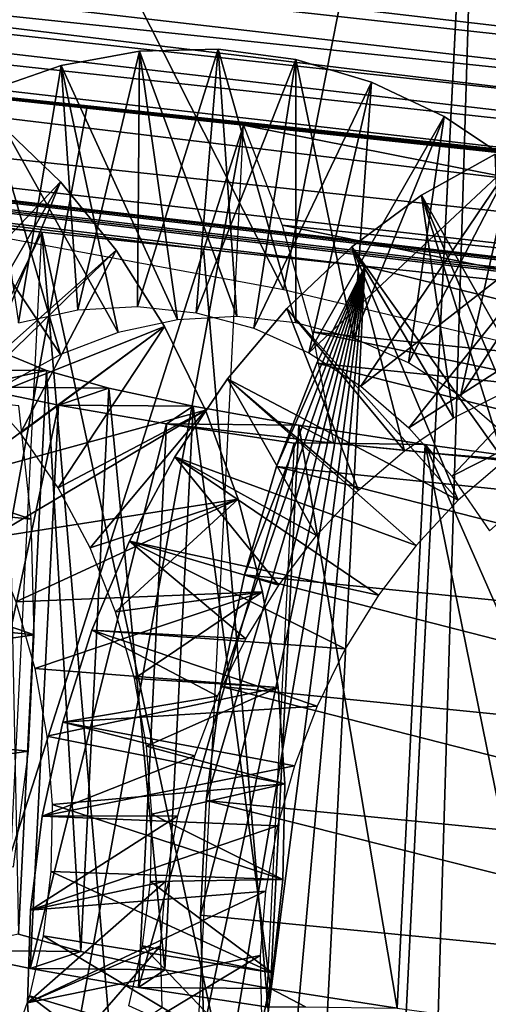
# Model space of a CAD drawing. Header units: millimetres. Extents: x -99 to 221, y -61 to 39.
# Tile 639 of 656: x 200.17 to 201.42, y 26.78 to 29.4. Entities that reach past the tile are written whole.
import ezdxf

# ---------------------------------------------------------------- set-up
doc = ezdxf.new("R2010")
doc.units = ezdxf.units.MM
doc.header["$LTSCALE"] = 33.374815
for name, color, linetype in [('100', 7, 'CONTINUOUS'), ('101', 7, 'CONTINUOUS'), ('102', 7, 'CONTINUOUS'), ('104', 7, 'CONTINUOUS'), ('112', 7, 'CONTINUOUS'), ('114', 7, 'CONTINUOUS'), ('115', 7, 'CONTINUOUS'), ('33', 7, 'CONTINUOUS'), ('34', 7, 'CONTINUOUS'), ('72', 7, 'CONTINUOUS'), ('73', 7, 'CONTINUOUS'), ('93', 7, 'CONTINUOUS'), ('94', 7, 'CONTINUOUS'), ('98', 7, 'CONTINUOUS')]:
    doc.layers.add(name, color=color, linetype=linetype)

msp = doc.modelspace()

# ---------------------------------------------------------------- linework, layer by layer
at = {"layer": '100', "color": 7, "linetype": 'CONTINUOUS'}
for points in [[(200.1699, 26.9684, -227.6081), (199.9671, 26.9254, -228.672), (200.3353, 26.9222, -228.3675), (200.1699, 26.9684, -227.6081)], [(199.9671, 26.9254, -228.672), (200.2013, 26.877, -229.4047), (200.3353, 26.9222, -228.3675), (199.9671, 26.9254, -228.672)], [(200.3353, 26.9222, -228.3675), (200.2013, 26.877, -229.4047), (200.559, 26.8738, -229.1116), (200.3353, 26.9222, -228.3675)], [(200.2013, 26.877, -229.4047), (200.4888, 26.827, -230.1181), (200.559, 26.8738, -229.1116), (200.2013, 26.877, -229.4047)], [(200.559, 26.8738, -229.1116), (200.4888, 26.827, -230.1181), (200.8398, 26.8236, -229.836), (200.559, 26.8738, -229.1116)], [(200.4888, 26.827, -230.1181), (200.8279, 26.7756, -230.8082), (200.8398, 26.8236, -229.836), (200.4888, 26.827, -230.1181)], [(200.8279, 26.7756, -230.8082), (200.932, 26.7756, -230.704), (200.8398, 26.8236, -229.836), (200.8279, 26.7756, -230.8082)], [(200.8398, 26.8236, -229.836), (200.932, 26.7756, -230.704), (201.1758, 26.7718, -230.5364), (200.8398, 26.8236, -229.836)]]:
    msp.add_3dface(points, dxfattribs=at)
at = {"layer": '101', "color": 7, "linetype": 'CONTINUOUS'}
for points in [[(200.1387, 28.5084, -226.9129), (200.2447, 28.4647, -227.6829), (199.8622, 28.468, -227.9987), (200.1387, 28.5084, -226.9129)], [(199.8622, 28.468, -227.9987), (200.2447, 28.4647, -227.6829), (200.0418, 28.4216, -228.7468), (199.8622, 28.468, -227.9987)], [(200.2447, 28.4647, -227.6829), (200.4101, 28.4184, -228.4423), (200.0418, 28.4216, -228.7468), (200.2447, 28.4647, -227.6829)], [(200.0418, 28.4216, -228.7468), (200.4101, 28.4184, -228.4423), (200.2761, 28.3733, -229.4795), (200.0418, 28.4216, -228.7468)], [(200.4101, 28.4184, -228.4423), (200.6338, 28.3701, -229.1864), (200.2761, 28.3733, -229.4795), (200.4101, 28.4184, -228.4423)], [(200.2761, 28.3733, -229.4795), (200.6338, 28.3701, -229.1864), (200.5635, 28.3233, -230.1929), (200.2761, 28.3733, -229.4795)], [(200.6338, 28.3701, -229.1864), (200.9145, 28.3198, -229.9108), (200.5635, 28.3233, -230.1929), (200.6338, 28.3701, -229.1864)], [(200.9145, 28.3198, -229.9108), (201.0068, 28.2718, -230.7788), (200.5635, 28.3233, -230.1929), (200.9145, 28.3198, -229.9108)], [(200.5635, 28.3233, -230.1929), (201.0068, 28.2718, -230.7788), (200.9027, 28.2718, -230.8829), (200.5635, 28.3233, -230.1929)], [(201.2506, 28.268, -230.6111), (201.0068, 28.2718, -230.7788), (200.9145, 28.3198, -229.9108), (201.2506, 28.268, -230.6111)], [(201.269, 28.2452, -231.0488), (201.0068, 28.2718, -230.7788), (201.2506, 28.268, -230.6111), (201.269, 28.2452, -231.0488)], [(201.64, 28.215, -231.2832), (201.269, 28.2452, -231.0488), (201.2506, 28.268, -230.6111), (201.64, 28.215, -231.2832)], [(201.5309, 28.2187, -231.3184), (201.269, 28.2452, -231.0488), (201.64, 28.215, -231.2832), (201.5309, 28.2187, -231.3184)]]:
    msp.add_3dface(points, dxfattribs=at)
at = {"layer": '102', "color": 7, "linetype": 'CONTINUOUS'}
for points in [[(199.9671, 26.9254, -228.672), (200.0418, 28.4216, -228.7468), (200.2761, 28.3733, -229.4795), (199.9671, 26.9254, -228.672)], [(200.2013, 26.877, -229.4047), (199.9671, 26.9254, -228.672), (200.2761, 28.3733, -229.4795), (200.2013, 26.877, -229.4047)], [(200.2013, 26.877, -229.4047), (200.2761, 28.3733, -229.4795), (200.5635, 28.3233, -230.1929), (200.2013, 26.877, -229.4047)], [(200.4888, 26.827, -230.1181), (200.2013, 26.877, -229.4047), (200.5635, 28.3233, -230.1929), (200.4888, 26.827, -230.1181)], [(200.4888, 26.827, -230.1181), (200.5635, 28.3233, -230.1929), (200.9027, 28.2718, -230.8829), (200.4888, 26.827, -230.1181)], [(200.8279, 26.7756, -230.8082), (200.4888, 26.827, -230.1181), (200.9027, 28.2718, -230.8829), (200.8279, 26.7756, -230.8082)]]:
    msp.add_3dface(points, dxfattribs=at)
at = {"layer": '104', "color": 7, "linetype": 'CONTINUOUS'}
for points in [[(200.1699, 26.9684, -227.6081), (200.2447, 28.4647, -227.6829), (200.1387, 28.5084, -226.9129), (200.1699, 26.9684, -227.6081)], [(200.1699, 26.9684, -227.6081), (200.3353, 26.9222, -228.3675), (200.2447, 28.4647, -227.6829), (200.1699, 26.9684, -227.6081)], [(200.3353, 26.9222, -228.3675), (200.4101, 28.4184, -228.4423), (200.2447, 28.4647, -227.6829), (200.3353, 26.9222, -228.3675)], [(200.3353, 26.9222, -228.3675), (200.559, 26.8738, -229.1116), (200.4101, 28.4184, -228.4423), (200.3353, 26.9222, -228.3675)], [(200.559, 26.8738, -229.1116), (200.6338, 28.3701, -229.1864), (200.4101, 28.4184, -228.4423), (200.559, 26.8738, -229.1116)], [(200.559, 26.8738, -229.1116), (200.8398, 26.8236, -229.836), (200.6338, 28.3701, -229.1864), (200.559, 26.8738, -229.1116)], [(200.8398, 26.8236, -229.836), (200.9145, 28.3198, -229.9108), (200.6338, 28.3701, -229.1864), (200.8398, 26.8236, -229.836)], [(200.8398, 26.8236, -229.836), (201.1758, 26.7718, -230.5364), (200.9145, 28.3198, -229.9108), (200.8398, 26.8236, -229.836)], [(201.1758, 26.7718, -230.5364), (201.2506, 28.268, -230.6111), (200.9145, 28.3198, -229.9108), (201.1758, 26.7718, -230.5364)], [(201.1758, 26.7718, -230.5364), (201.5652, 26.7187, -231.2084), (201.2506, 28.268, -230.6111), (201.1758, 26.7718, -230.5364)], [(201.64, 28.215, -231.2832), (201.2506, 28.268, -230.6111), (201.6026, 27.4669, -231.2458), (201.64, 28.215, -231.2832)], [(201.2506, 28.268, -230.6111), (201.5652, 26.7187, -231.2084), (201.6026, 27.4669, -231.2458), (201.2506, 28.268, -230.6111)]]:
    msp.add_3dface(points, dxfattribs=at)
at = {"layer": '112', "color": 7, "linetype": 'CONTINUOUS'}
for points in [[(200.351, 29.1617, -230.6737), (199.9335, 29.2066, -230.2443), (199.7737, 26.01, -230.0845), (200.351, 29.1617, -230.6737)], [(200.7678, 29.1168, -231.1023), (200.351, 29.1617, -230.6737), (199.7737, 26.01, -230.0845), (200.7678, 29.1168, -231.1023)], [(199.7737, 26.01, -230.0845), (200.1915, 25.9703, -230.5142), (200.7678, 29.1168, -231.1023), (199.7737, 26.01, -230.0845)], [(200.6085, 25.9306, -230.943), (200.7678, 29.1168, -231.1023), (200.1915, 25.9703, -230.5142), (200.6085, 25.9306, -230.943)]]:
    msp.add_3dface(points, dxfattribs=at)
at = {"layer": '114', "color": 7, "linetype": 'CONTINUOUS'}
for points in [[(200.5038, 25.6397, -237.2576), (200.0741, 25.6794, -236.8397), (200.2317, 28.8322, -236.9973), (200.5038, 25.6397, -237.2576)], [(200.9327, 25.6001, -237.6746), (200.5038, 25.6397, -237.2576), (200.2317, 28.8322, -236.9973), (200.9327, 25.6001, -237.6746)], [(200.2317, 28.8322, -236.9973), (200.6611, 28.7872, -237.4149), (200.9327, 25.6001, -237.6746), (200.2317, 28.8322, -236.9973)], [(201.0897, 28.7423, -237.8316), (200.9327, 25.6001, -237.6746), (200.6611, 28.7872, -237.4149), (201.0897, 28.7423, -237.8316)]]:
    msp.add_3dface(points, dxfattribs=at)
at = {"layer": '115', "color": 7, "linetype": 'CONTINUOUS'}
for points in [[(201.0897, 28.7423, -237.8316), (200.653, 27.019, -238.0961), (200.662, 26.7165, -238.0569), (201.0897, 28.7423, -237.8316)], [(201.0897, 28.7423, -237.8316), (200.6682, 27.3234, -238.1113), (200.653, 27.019, -238.0961), (201.0897, 28.7423, -237.8316)], [(201.0897, 28.7423, -237.8316), (200.662, 26.7165, -238.0569), (200.695, 26.4198, -237.9942), (201.0897, 28.7423, -237.8316)], [(201.0897, 28.7423, -237.8316), (200.7074, 27.6258, -238.1023), (200.6682, 27.3234, -238.1113), (201.0897, 28.7423, -237.8316)], [(201.0897, 28.7423, -237.8316), (200.695, 26.4198, -237.9942), (200.7516, 26.1324, -237.9088), (201.0897, 28.7423, -237.8316)], [(201.0897, 28.7423, -237.8316), (200.7701, 27.9226, -238.0693), (200.7074, 27.6258, -238.1023), (201.0897, 28.7423, -237.8316)], [(201.0897, 28.7423, -237.8316), (200.7516, 26.1324, -237.9088), (200.8312, 25.858, -237.8018), (201.0897, 28.7423, -237.8316)], [(201.0897, 28.7423, -237.8316), (200.8555, 28.21, -238.0127), (200.7701, 27.9226, -238.0693), (201.0897, 28.7423, -237.8316)], [(200.9327, 25.6001, -237.6746), (201.0897, 28.7423, -237.8316), (200.8312, 25.858, -237.8018), (200.9327, 25.6001, -237.6746)], [(201.0897, 28.7423, -237.8316), (200.9625, 28.4844, -237.9331), (200.8555, 28.21, -238.0127), (201.0897, 28.7423, -237.8316)]]:
    msp.add_3dface(points, dxfattribs=at)
at = {"layer": '33', "color": 7, "linetype": 'CONTINUOUS'}
for points in [[(200.2358, 35.3009, -210.7027), (193.6646, -58.7521, -207.8727), (198.4073, 36.1419, -212.6153), (200.2358, 35.3009, -210.7027)], [(195.5772, -57.9111, -206.0442), (193.6646, -58.7521, -207.8727), (200.2358, 35.3009, -210.7027), (195.5772, -57.9111, -206.0442)], [(202.0207, 34.3131, -208.819), (195.5772, -57.9111, -206.0442), (200.2358, 35.3009, -210.7027), (202.0207, 34.3131, -208.819)], [(197.4609, -56.9233, -204.2592), (195.5772, -57.9111, -206.0442), (202.0207, 34.3131, -208.819), (197.4609, -56.9233, -204.2592)], [(203.7563, 33.1819, -206.9705), (197.4609, -56.9233, -204.2592), (202.0207, 34.3131, -208.819), (203.7563, 33.1819, -206.9705)], [(199.3095, -55.7921, -202.5237), (197.4609, -56.9233, -204.2592), (203.7563, 33.1819, -206.9705), (199.3095, -55.7921, -202.5237)], [(205.4371, 31.9106, -205.1626), (199.3095, -55.7921, -202.5237), (203.7563, 33.1819, -206.9705), (205.4371, 31.9106, -205.1626)], [(201.1174, -54.5208, -200.8429), (199.3095, -55.7921, -202.5237), (205.4371, 31.9106, -205.1626), (201.1174, -54.5208, -200.8429)], [(207.0578, 30.5035, -203.4012), (201.1174, -54.5208, -200.8429), (205.4371, 31.9106, -205.1626), (207.0578, 30.5035, -203.4012)], [(202.8787, -53.1137, -199.2222), (201.1174, -54.5208, -200.8429), (207.0578, 30.5035, -203.4012), (202.8787, -53.1137, -199.2222)]]:
    msp.add_3dface(points, dxfattribs=at)
at = {"layer": '34', "color": 7, "linetype": 'CONTINUOUS'}
for points in [[(201.415, 31.0675, -197.7584), (199.7943, 32.4747, -199.5198), (197.236, -52.5496, -193.5794), (201.415, 31.0675, -197.7584)], [(198.9454, -51.0108, -192.0238), (201.415, 31.0675, -197.7584), (197.236, -52.5496, -193.5794), (198.9454, -51.0108, -192.0238)], [(202.9706, 29.5287, -196.049), (201.415, 31.0675, -197.7584), (198.9454, -51.0108, -192.0238), (202.9706, 29.5287, -196.049)], [(200.5973, -49.3454, -190.5384), (202.9706, 29.5287, -196.049), (198.9454, -51.0108, -192.0238), (200.5973, -49.3454, -190.5384)], [(204.456, 27.8633, -194.3971), (202.9706, 29.5287, -196.049), (200.5973, -49.3454, -190.5384), (204.456, 27.8633, -194.3971)], [(202.1867, -47.5585, -189.1276), (204.456, 27.8633, -194.3971), (200.5973, -49.3454, -190.5384), (202.1867, -47.5585, -189.1276)]]:
    msp.add_3dface(points, dxfattribs=at)
at = {"layer": '72', "linetype": 'CONTINUOUS'}
for points in [[(200.4912, 29.3128, -234.349), (200.2829, 29.2745, -234.4948), (200.3275, 28.626, -234.1598), (200.4912, 29.3128, -234.349)], [(200.4858, 28.6348, -234.0667), (200.4912, 29.3128, -234.349), (200.3275, 28.626, -234.1598), (200.4858, 28.6348, -234.0667)], [(200.7001, 29.3182, -234.1994), (200.4912, 29.3128, -234.349), (200.4858, 28.6348, -234.0667), (200.7001, 29.3182, -234.1994)], [(200.6423, 28.6184, -233.9728), (200.7001, 29.3182, -234.1994), (200.4858, 28.6348, -234.0667), (200.6423, 28.6184, -233.9728)], [(200.9066, 29.2907, -234.0489), (200.7001, 29.3182, -234.1994), (200.6423, 28.6184, -233.9728), (200.9066, 29.2907, -234.0489)], [(200.7949, 28.577, -233.8802), (200.9066, 29.2907, -234.0489), (200.6423, 28.6184, -233.9728), (200.7949, 28.577, -233.8802)], [(201.1078, 29.2308, -233.9005), (200.9066, 29.2907, -234.0489), (200.7949, 28.577, -233.8802), (201.1078, 29.2308, -233.9005)], [(200.2829, 29.2745, -234.4948), (200.0783, 29.2043, -234.6336), (200.1698, 28.5919, -234.2495), (200.2829, 29.2745, -234.4948)], [(200.3275, 28.626, -234.1598), (200.2829, 29.2745, -234.4948), (200.1698, 28.5919, -234.2495), (200.3275, 28.626, -234.1598)], [(200.9416, 28.5114, -233.7912), (201.1078, 29.2308, -233.9005), (200.7949, 28.577, -233.8802), (200.9416, 28.5114, -233.7912)], [(201.3006, 29.1393, -233.7572), (201.1078, 29.2308, -233.9005), (200.9416, 28.5114, -233.7912), (201.3006, 29.1393, -233.7572)], [(201.4824, 29.0178, -233.6221), (201.3006, 29.1393, -233.7572), (200.9416, 28.5114, -233.7912), (201.4824, 29.0178, -233.6221)], [(200.2814, 28.9658, -232.0566), (200.1172, 29.1222, -232.1776), (199.7966, 28.4536, -232.2238), (200.2814, 28.9658, -232.0566)], [(201.4612, 28.4078, -235.7252), (201.4363, 29.0397, -236.0792), (201.2406, 28.9307, -236.2053), (201.4612, 28.4078, -235.7252)], [(201.0795, 28.4229, -233.7087), (201.4824, 29.0178, -233.6221), (200.9416, 28.5114, -233.7912), (201.0795, 28.4229, -233.7087)], [(201.6505, 28.8683, -233.4978), (201.4824, 29.0178, -233.6221), (201.0795, 28.4229, -233.7087), (201.6505, 28.8683, -233.4978)], [(199.911, 28.3248, -232.1607), (200.2814, 28.9658, -232.0566), (199.7966, 28.4536, -232.2238), (199.911, 28.3248, -232.1607)], [(200.429, 28.7845, -231.9496), (200.2814, 28.9658, -232.0566), (199.911, 28.3248, -232.1607), (200.429, 28.7845, -231.9496)], [(201.2406, 28.9307, -236.2053), (201.0551, 28.7933, -236.3183), (201.3255, 28.3392, -235.7954), (201.2406, 28.9307, -236.2053)], [(201.4612, 28.4078, -235.7252), (201.2406, 28.9307, -236.2053), (201.3255, 28.3392, -235.7954), (201.4612, 28.4078, -235.7252)], [(201.2069, 28.313, -233.6347), (201.6505, 28.8683, -233.4978), (201.0795, 28.4229, -233.7087), (201.2069, 28.313, -233.6347)], [(201.8027, 28.6933, -233.3869), (201.6505, 28.8683, -233.4978), (201.2069, 28.313, -233.6347), (201.8027, 28.6933, -233.3869)], [(201.0551, 28.7933, -236.3183), (200.8824, 28.6297, -236.4158), (201.1958, 28.252, -235.8575), (201.0551, 28.7933, -236.3183)], [(201.3255, 28.3392, -235.7954), (201.0551, 28.7933, -236.3183), (201.1958, 28.252, -235.8575), (201.3255, 28.3392, -235.7954)], [(200.5579, 28.5814, -231.8591), (200.429, 28.7845, -231.9496), (199.911, 28.3248, -232.1607), (200.5579, 28.5814, -231.8591)], [(201.3214, 28.1842, -233.5716), (201.8027, 28.6933, -233.3869), (201.2069, 28.313, -233.6347), (201.3214, 28.1842, -233.5716)], [(201.9367, 28.4956, -233.2919), (201.8027, 28.6933, -233.3869), (201.3214, 28.1842, -233.5716), (201.9367, 28.4956, -233.2919)], [(200.8824, 28.6297, -236.4158), (200.7251, 28.4428, -236.4957), (201.0735, 28.1471, -235.91), (200.8824, 28.6297, -236.4158)], [(201.1958, 28.252, -235.8575), (200.8824, 28.6297, -236.4158), (201.0735, 28.1471, -235.91), (201.1958, 28.252, -235.8575)], [(200.0109, 28.1797, -232.1105), (200.5579, 28.5814, -231.8591), (199.911, 28.3248, -232.1607), (200.0109, 28.1797, -232.1105)], [(200.6667, 28.3599, -231.787), (200.5579, 28.5814, -231.8591), (200.0109, 28.1797, -232.1105), (200.6667, 28.3599, -231.787)], [(201.4213, 28.0392, -233.5213), (201.9367, 28.4956, -233.2919), (201.3214, 28.1842, -233.5716), (201.4213, 28.0392, -233.5213)], [(200.7251, 28.4428, -236.4957), (200.5852, 28.2357, -236.5561), (200.9614, 28.0271, -235.9509), (200.7251, 28.4428, -236.4957)], [(201.0735, 28.1471, -235.91), (200.7251, 28.4428, -236.4957), (200.9614, 28.0271, -235.9509), (201.0735, 28.1471, -235.91)], [(200.0953, 28.0207, -232.0745), (200.6667, 28.3599, -231.787), (200.0109, 28.1797, -232.1105), (200.0953, 28.0207, -232.0745)], [(200.7538, 28.1237, -231.7351), (200.6667, 28.3599, -231.787), (200.0953, 28.0207, -232.0745), (200.7538, 28.1237, -231.7351)], [(200.5852, 28.2357, -236.5561), (200.4647, 28.0121, -236.5956), (200.8614, 27.8951, -235.9789), (200.5852, 28.2357, -236.5561)], [(200.9614, 28.0271, -235.9509), (200.5852, 28.2357, -236.5561), (200.8614, 27.8951, -235.9789), (200.9614, 28.0271, -235.9509)], [(200.1631, 27.8505, -232.0542), (200.7538, 28.1237, -231.7351), (200.0953, 28.0207, -232.0745), (200.1631, 27.8505, -232.0542)], [(200.8183, 27.8768, -231.7046), (200.7538, 28.1237, -231.7351), (200.1631, 27.8505, -232.0542), (200.8183, 27.8768, -231.7046)], [(200.4647, 28.0121, -236.5956), (200.3651, 27.7758, -236.6128), (200.7736, 27.7522, -235.9935), (200.4647, 28.0121, -236.5956)], [(200.8614, 27.8951, -235.9789), (200.4647, 28.0121, -236.5956), (200.7736, 27.7522, -235.9935), (200.8614, 27.8951, -235.9789)], [(200.2132, 27.6735, -232.0508), (200.8183, 27.8768, -231.7046), (200.1631, 27.8505, -232.0542), (200.2132, 27.6735, -232.0508)], [(200.8596, 27.6232, -231.6967), (200.8183, 27.8768, -231.7046), (200.2132, 27.6735, -232.0508), (200.8596, 27.6232, -231.6967)], [(200.3651, 27.7758, -236.6128), (200.2875, 27.5308, -236.6071), (200.6988, 27.5999, -235.9936), (200.3651, 27.7758, -236.6128)], [(200.7736, 27.7522, -235.9935), (200.3651, 27.7758, -236.6128), (200.6988, 27.5999, -235.9936), (200.7736, 27.7522, -235.9935)], [(200.2452, 27.4938, -232.065), (200.8596, 27.6232, -231.6967), (200.2132, 27.6735, -232.0508), (200.2452, 27.4938, -232.065)], [(200.8775, 27.3672, -231.7119), (200.8596, 27.6232, -231.6967), (200.2452, 27.4938, -232.065), (200.8775, 27.3672, -231.7119)], [(200.6988, 27.5999, -235.9936), (200.2875, 27.5308, -236.6071), (200.6385, 27.4419, -235.9787), (200.6988, 27.5999, -235.9936)], [(200.2875, 27.5308, -236.6071), (200.2329, 27.2813, -236.5781), (200.6385, 27.4419, -235.9787), (200.2875, 27.5308, -236.6071)], [(200.2594, 27.3128, -232.0972), (200.8775, 27.3672, -231.7119), (200.2452, 27.4938, -232.065), (200.2594, 27.3128, -232.0972)], [(200.6385, 27.4419, -235.9787), (200.2329, 27.2813, -236.5781), (200.5935, 27.2822, -235.9488), (200.6385, 27.4419, -235.9787)], [(200.8722, 27.1131, -231.7506), (200.8775, 27.3672, -231.7119), (200.2594, 27.3128, -232.0972), (200.8722, 27.1131, -231.7506)], [(200.2558, 27.1342, -232.148), (200.8722, 27.1131, -231.7506), (200.2594, 27.3128, -232.0972), (200.2558, 27.1342, -232.148)], [(200.5935, 27.2822, -235.9488), (200.2015, 27.0316, -236.5257), (200.5616, 27.1088, -235.8991), (200.5935, 27.2822, -235.9488)], [(200.2329, 27.2813, -236.5781), (200.2015, 27.0316, -236.5257), (200.5935, 27.2822, -235.9488), (200.2329, 27.2813, -236.5781)], [(200.2351, 26.9634, -232.2165), (200.8443, 26.8652, -231.8124), (200.2558, 27.1342, -232.148), (200.2351, 26.9634, -232.2165)], [(200.8443, 26.8652, -231.8124), (200.8722, 27.1131, -231.7506), (200.2558, 27.1342, -232.148), (200.8443, 26.8652, -231.8124)], [(200.2015, 27.0316, -236.5257), (200.1936, 26.786, -236.4504), (200.5616, 27.1088, -235.8991), (200.2015, 27.0316, -236.5257)], [(200.5616, 27.1088, -235.8991), (200.1936, 26.786, -236.4504), (200.5476, 26.9376, -235.8314), (200.5616, 27.1088, -235.8991)], [(200.1987, 26.8044, -232.3014), (200.7948, 26.6276, -231.897), (200.2351, 26.9634, -232.2165), (200.1987, 26.8044, -232.3014)], [(200.7948, 26.6276, -231.897), (200.8443, 26.8652, -231.8124), (200.2351, 26.9634, -232.2165), (200.7948, 26.6276, -231.897)], [(200.1936, 26.786, -236.4504), (200.2086, 26.5486, -236.3529), (200.5476, 26.9376, -235.8314), (200.1936, 26.786, -236.4504)], [(200.5476, 26.9376, -235.8314), (200.2086, 26.5486, -236.3529), (200.5513, 26.7736, -235.7467), (200.5476, 26.9376, -235.8314)], [(200.1476, 26.6584, -232.4026), (200.7249, 26.4042, -232.0033), (200.1987, 26.8044, -232.3014), (200.1476, 26.6584, -232.4026)], [(200.7249, 26.4042, -232.0033), (200.7948, 26.6276, -231.897), (200.1987, 26.8044, -232.3014), (200.7249, 26.4042, -232.0033)]]:
    msp.add_3dface(points, dxfattribs=at)
at = {"layer": '73', "linetype": 'CONTINUOUS'}
for points in [[(200.2829, 29.2745, -234.4948), (200.4912, 29.3128, -234.349), (200.5921, 28.5996, -234.4244), (200.2829, 29.2745, -234.4948)], [(200.4912, 29.3128, -234.349), (200.7001, 29.3182, -234.1994), (200.7504, 28.6083, -234.3313), (200.4912, 29.3128, -234.349)], [(200.5921, 28.5996, -234.4244), (200.4912, 29.3128, -234.349), (200.7504, 28.6083, -234.3313), (200.5921, 28.5996, -234.4244)], [(200.7504, 28.6083, -234.3313), (200.7001, 29.3182, -234.1994), (200.9069, 28.5919, -234.2374), (200.7504, 28.6083, -234.3313)], [(200.7001, 29.3182, -234.1994), (200.9066, 29.2907, -234.0489), (200.9069, 28.5919, -234.2374), (200.7001, 29.3182, -234.1994)], [(200.9069, 28.5919, -234.2374), (200.9066, 29.2907, -234.0489), (201.0595, 28.5506, -234.1448), (200.9069, 28.5919, -234.2374)], [(200.9066, 29.2907, -234.0489), (201.1078, 29.2308, -233.9005), (201.0595, 28.5506, -234.1448), (200.9066, 29.2907, -234.0489)], [(200.0783, 29.2043, -234.6336), (200.2829, 29.2745, -234.4948), (200.4344, 28.5655, -234.514), (200.0783, 29.2043, -234.6336)], [(200.4344, 28.5655, -234.514), (200.2829, 29.2745, -234.4948), (200.5921, 28.5996, -234.4244), (200.4344, 28.5655, -234.514)], [(201.1078, 29.2308, -233.9005), (201.3006, 29.1393, -233.7572), (201.0595, 28.5506, -234.1448), (201.1078, 29.2308, -233.9005)], [(199.8803, 29.1032, -234.7627), (200.0783, 29.2043, -234.6336), (200.2812, 28.5072, -234.5971), (199.8803, 29.1032, -234.7627)], [(200.2812, 28.5072, -234.5971), (200.0783, 29.2043, -234.6336), (200.4344, 28.5655, -234.514), (200.2812, 28.5072, -234.5971)], [(201.0595, 28.5506, -234.1448), (201.3006, 29.1393, -233.7572), (201.2062, 28.4849, -234.0558), (201.0595, 28.5506, -234.1448)], [(201.3006, 29.1393, -233.7572), (201.4824, 29.0178, -233.6221), (201.2062, 28.4849, -234.0558), (201.3006, 29.1393, -233.7572)], [(200.1347, 28.4262, -234.6714), (199.8803, 29.1032, -234.7627), (200.2812, 28.5072, -234.5971), (200.1347, 28.4262, -234.6714)], [(200.1172, 29.1222, -232.1776), (200.2814, 28.9658, -232.0566), (200.0612, 28.4271, -232.4884), (200.1172, 29.1222, -232.1776)], [(201.2406, 28.9307, -236.2053), (201.4363, 29.0397, -236.0792), (201.5901, 28.3127, -236.06), (201.2406, 28.9307, -236.2053)], [(201.2062, 28.4849, -234.0558), (201.4824, 29.0178, -233.6221), (201.3441, 28.3964, -233.9733), (201.2062, 28.4849, -234.0558)], [(201.4824, 29.0178, -233.6221), (201.6505, 28.8683, -233.4978), (201.3441, 28.3964, -233.9733), (201.4824, 29.0178, -233.6221)], [(200.2814, 28.9658, -232.0566), (200.429, 28.7845, -231.9496), (200.0612, 28.4271, -232.4884), (200.2814, 28.9658, -232.0566)], [(201.0551, 28.7933, -236.3183), (201.2406, 28.9307, -236.2053), (201.4604, 28.2255, -236.1221), (201.0551, 28.7933, -236.3183)], [(201.4604, 28.2255, -236.1221), (201.2406, 28.9307, -236.2053), (201.5901, 28.3127, -236.06), (201.4604, 28.2255, -236.1221)], [(201.3441, 28.3964, -233.9733), (201.6505, 28.8683, -233.4978), (201.4715, 28.2866, -233.8993), (201.3441, 28.3964, -233.9733)], [(200.8824, 28.6297, -236.4158), (201.0551, 28.7933, -236.3183), (201.3381, 28.1206, -236.1746), (200.8824, 28.6297, -236.4158)], [(201.3381, 28.1206, -236.1746), (201.0551, 28.7933, -236.3183), (201.4604, 28.2255, -236.1221), (201.3381, 28.1206, -236.1746)], [(200.0612, 28.4271, -232.4884), (200.429, 28.7845, -231.9496), (200.1756, 28.2983, -232.4253), (200.0612, 28.4271, -232.4884)], [(200.429, 28.7845, -231.9496), (200.5579, 28.5814, -231.8591), (200.1756, 28.2983, -232.4253), (200.429, 28.7845, -231.9496)], [(200.7251, 28.4428, -236.4957), (200.8824, 28.6297, -236.4158), (201.3381, 28.1206, -236.1746), (200.7251, 28.4428, -236.4957)], [(200.1756, 28.2983, -232.4253), (200.5579, 28.5814, -231.8591), (200.2755, 28.1533, -232.3751), (200.1756, 28.2983, -232.4253)], [(200.5579, 28.5814, -231.8591), (200.6667, 28.3599, -231.787), (200.2755, 28.1533, -232.3751), (200.5579, 28.5814, -231.8591)], [(200.5852, 28.2357, -236.5561), (200.7251, 28.4428, -236.4957), (201.226, 28.0006, -236.2155), (200.5852, 28.2357, -236.5561)], [(201.226, 28.0006, -236.2155), (200.7251, 28.4428, -236.4957), (201.3381, 28.1206, -236.1746), (201.226, 28.0006, -236.2155)], [(200.2755, 28.1533, -232.3751), (200.6667, 28.3599, -231.787), (200.3599, 27.9943, -232.3391), (200.2755, 28.1533, -232.3751)], [(200.6667, 28.3599, -231.787), (200.7538, 28.1237, -231.7351), (200.3599, 27.9943, -232.3391), (200.6667, 28.3599, -231.787)], [(200.4647, 28.0121, -236.5956), (200.5852, 28.2357, -236.5561), (201.126, 27.8686, -236.2435), (200.4647, 28.0121, -236.5956)], [(201.126, 27.8686, -236.2435), (200.5852, 28.2357, -236.5561), (201.226, 28.0006, -236.2155), (201.126, 27.8686, -236.2435)], [(200.3599, 27.9943, -232.3391), (200.7538, 28.1237, -231.7351), (200.4277, 27.824, -232.3188), (200.3599, 27.9943, -232.3391)], [(200.7538, 28.1237, -231.7351), (200.8183, 27.8768, -231.7046), (200.4277, 27.824, -232.3188), (200.7538, 28.1237, -231.7351)], [(200.3651, 27.7758, -236.6128), (200.4647, 28.0121, -236.5956), (201.0382, 27.7258, -236.258), (200.3651, 27.7758, -236.6128)], [(201.0382, 27.7258, -236.258), (200.4647, 28.0121, -236.5956), (201.126, 27.8686, -236.2435), (201.0382, 27.7258, -236.258)], [(200.4277, 27.824, -232.3188), (200.8183, 27.8768, -231.7046), (200.4778, 27.647, -232.3154), (200.4277, 27.824, -232.3188)], [(200.8183, 27.8768, -231.7046), (200.8596, 27.6232, -231.6967), (200.4778, 27.647, -232.3154), (200.8183, 27.8768, -231.7046)], [(200.2875, 27.5308, -236.6071), (200.3651, 27.7758, -236.6128), (200.9634, 27.5734, -236.2582), (200.2875, 27.5308, -236.6071)], [(200.9634, 27.5734, -236.2582), (200.3651, 27.7758, -236.6128), (201.0382, 27.7258, -236.258), (200.9634, 27.5734, -236.2582)], [(200.4778, 27.647, -232.3154), (200.8596, 27.6232, -231.6967), (200.5098, 27.4673, -232.3296), (200.4778, 27.647, -232.3154)], [(200.8596, 27.6232, -231.6967), (200.8775, 27.3672, -231.7119), (200.5098, 27.4673, -232.3296), (200.8596, 27.6232, -231.6967)], [(200.9031, 27.4154, -236.2433), (200.2875, 27.5308, -236.6071), (200.9634, 27.5734, -236.2582), (200.9031, 27.4154, -236.2433)], [(200.2329, 27.2813, -236.5781), (200.2875, 27.5308, -236.6071), (200.9031, 27.4154, -236.2433), (200.2329, 27.2813, -236.5781)], [(200.5098, 27.4673, -232.3296), (200.8775, 27.3672, -231.7119), (200.524, 27.2864, -232.3618), (200.5098, 27.4673, -232.3296)], [(200.8581, 27.2558, -236.2134), (200.2329, 27.2813, -236.5781), (200.9031, 27.4154, -236.2433), (200.8581, 27.2558, -236.2134)], [(200.8775, 27.3672, -231.7119), (200.8722, 27.1131, -231.7506), (200.524, 27.2864, -232.3618), (200.8775, 27.3672, -231.7119)], [(200.2015, 27.0316, -236.5257), (200.2329, 27.2813, -236.5781), (200.8581, 27.2558, -236.2134), (200.2015, 27.0316, -236.5257)], [(200.524, 27.2864, -232.3618), (200.8722, 27.1131, -231.7506), (200.5204, 27.1078, -232.4126), (200.524, 27.2864, -232.3618)], [(200.8262, 27.0823, -236.1637), (200.2015, 27.0316, -236.5257), (200.8581, 27.2558, -236.2134), (200.8262, 27.0823, -236.1637)], [(200.8722, 27.1131, -231.7506), (200.8443, 26.8652, -231.8124), (200.5204, 27.1078, -232.4126), (200.8722, 27.1131, -231.7506)], [(200.5204, 27.1078, -232.4126), (200.8443, 26.8652, -231.8124), (200.4997, 26.9369, -232.4811), (200.5204, 27.1078, -232.4126)], [(200.1936, 26.786, -236.4504), (200.2015, 27.0316, -236.5257), (200.8262, 27.0823, -236.1637), (200.1936, 26.786, -236.4504)], [(200.8122, 26.9112, -236.096), (200.1936, 26.786, -236.4504), (200.8262, 27.0823, -236.1637), (200.8122, 26.9112, -236.096)], [(200.4997, 26.9369, -232.4811), (200.7948, 26.6276, -231.897), (200.4633, 26.7779, -232.566), (200.4997, 26.9369, -232.4811)], [(200.8443, 26.8652, -231.8124), (200.7948, 26.6276, -231.897), (200.4997, 26.9369, -232.4811), (200.8443, 26.8652, -231.8124)], [(200.2086, 26.5486, -236.3529), (200.1936, 26.786, -236.4504), (200.8122, 26.9112, -236.096), (200.2086, 26.5486, -236.3529)], [(200.8159, 26.7471, -236.0113), (200.2086, 26.5486, -236.3529), (200.8122, 26.9112, -236.096), (200.8159, 26.7471, -236.0113)]]:
    msp.add_3dface(points, dxfattribs=at)
at = {"layer": '93', "color": 7, "linetype": 'CONTINUOUS'}
for points in [[(188.4158, 31.3565, -223.4045), (188.6489, 31.4494, -223.1806), (209.2434, 28.9003, -244.0248), (188.4158, 31.3565, -223.4045)], [(209.2434, 28.9003, -244.0248), (188.6489, 31.4494, -223.1806), (209.3488, 28.9457, -243.9239), (209.2434, 28.9003, -244.0248)], [(209.3488, 28.9457, -243.9239), (188.6489, 31.4494, -223.1806), (209.4554, 28.9825, -243.821), (209.3488, 28.9457, -243.9239)], [(209.4554, 28.9825, -243.821), (188.6489, 31.4494, -223.1806), (191.7239, 31.1277, -226.0186), (209.4554, 28.9825, -243.821)], [(188.1895, 31.2281, -223.6179), (188.4158, 31.3565, -223.4045), (209.1397, 28.8464, -244.1231), (188.1895, 31.2281, -223.6179)], [(209.1397, 28.8464, -244.1231), (188.4158, 31.3565, -223.4045), (209.2434, 28.9003, -244.0248), (209.1397, 28.8464, -244.1231)], [(187.9732, 31.0658, -223.8179), (188.1895, 31.2281, -223.6179), (208.9387, 28.714, -244.3108), (187.9732, 31.0658, -223.8179)], [(209.038, 28.7842, -244.2185), (188.1895, 31.2281, -223.6179), (209.1397, 28.8464, -244.1231), (209.038, 28.7842, -244.2185)], [(208.9387, 28.714, -244.3108), (188.1895, 31.2281, -223.6179), (209.038, 28.7842, -244.2185), (208.9387, 28.714, -244.3108)], [(209.563, 29.0104, -243.7162), (209.4554, 28.9825, -243.821), (191.7239, 31.1277, -226.0186), (209.563, 29.0104, -243.7162)], [(209.563, 29.0104, -243.7162), (191.7239, 31.1277, -226.0186), (205.8948, 29.4508, -240.048), (209.563, 29.0104, -243.7162)], [(187.7695, 30.8716, -224.0023), (187.9732, 31.0658, -223.8179), (208.7486, 28.5501, -244.4846), (187.7695, 30.8716, -224.0023)], [(208.7486, 28.5501, -244.4846), (187.9732, 31.0658, -223.8179), (208.8421, 28.6358, -244.3996), (208.7486, 28.5501, -244.4846)], [(208.8421, 28.6358, -244.3996), (187.9732, 31.0658, -223.8179), (208.9387, 28.714, -244.3108), (208.8421, 28.6358, -244.3996)], [(187.5809, 30.6479, -224.1685), (187.7695, 30.8716, -224.0023), (208.5719, 28.3572, -244.642), (187.5809, 30.6479, -224.1685)], [(208.5719, 28.3572, -244.642), (187.7695, 30.8716, -224.0023), (208.6584, 28.4572, -244.5655), (208.5719, 28.3572, -244.642)], [(208.6584, 28.4572, -244.5655), (187.7695, 30.8716, -224.0023), (208.7486, 28.5501, -244.4846), (208.6584, 28.4572, -244.5655)], [(187.4099, 30.3977, -224.3145), (187.5809, 30.6479, -224.1685), (208.4111, 28.1379, -244.7809), (187.4099, 30.3977, -224.3145)], [(208.4111, 28.1379, -244.7809), (187.5809, 30.6479, -224.1685), (208.4894, 28.2507, -244.7139), (208.4111, 28.1379, -244.7809)], [(208.4894, 28.2507, -244.7139), (187.5809, 30.6479, -224.1685), (208.5719, 28.3572, -244.642), (208.4894, 28.2507, -244.7139)], [(208.3374, 28.0193, -244.8427), (187.4099, 30.3977, -224.3145), (208.4111, 28.1379, -244.7809), (208.3374, 28.0193, -244.8427)], [(187.4099, 30.3977, -224.3145), (208.3374, 28.0193, -244.8427), (206.8097, 28.1425, -243.3936), (187.4099, 30.3977, -224.3145)], [(205.9517, 28.2325, -242.5593), (187.4099, 30.3977, -224.3145), (206.3811, 28.1875, -242.9769), (205.9517, 28.2325, -242.5593)], [(187.4099, 30.3977, -224.3145), (205.9517, 28.2325, -242.5593), (203.9497, 28.4425, -240.6126), (187.4099, 30.3977, -224.3145)], [(206.3811, 28.1875, -242.9769), (187.4099, 30.3977, -224.3145), (206.8097, 28.1425, -243.3936), (206.3811, 28.1875, -242.9769)], [(203.0917, 28.5325, -239.7783), (187.4099, 30.3977, -224.3145), (203.5211, 28.4874, -240.1959), (203.0917, 28.5325, -239.7783)], [(187.4099, 30.3977, -224.3145), (203.0917, 28.5325, -239.7783), (201.0897, 28.7423, -237.8316), (187.4099, 30.3977, -224.3145)], [(203.5211, 28.4874, -240.1959), (187.4099, 30.3977, -224.3145), (203.9497, 28.4425, -240.6126), (203.5211, 28.4874, -240.1959)], [(200.2317, 28.8322, -236.9973), (187.4099, 30.3977, -224.3145), (200.6611, 28.7872, -237.4149), (200.2317, 28.8322, -236.9973)], [(187.4099, 30.3977, -224.3145), (200.2317, 28.8322, -236.9973), (197.5147, 29.1168, -234.3553), (187.4099, 30.3977, -224.3145)], [(200.6611, 28.7872, -237.4149), (187.4099, 30.3977, -224.3145), (201.0897, 28.7423, -237.8316), (200.6611, 28.7872, -237.4149)], [(200.2317, 28.8322, -236.9973), (200.1044, 28.5732, -237.0988), (197.5147, 29.1168, -234.3553), (200.2317, 28.8322, -236.9973)], [(201.0897, 28.7423, -237.8316), (202.9646, 28.277, -239.8799), (200.9625, 28.4844, -237.9331), (201.0897, 28.7423, -237.8316)], [(203.0917, 28.5325, -239.7783), (202.9646, 28.277, -239.8799), (201.0897, 28.7423, -237.8316), (203.0917, 28.5325, -239.7783)], [(200.9625, 28.4844, -237.9331), (202.8577, 28.0049, -239.9596), (200.8555, 28.21, -238.0127), (200.9625, 28.4844, -237.9331)], [(202.9646, 28.277, -239.8799), (202.8577, 28.0049, -239.9596), (200.9625, 28.4844, -237.9331), (202.9646, 28.277, -239.8799)], [(200.8555, 28.21, -238.0127), (202.7724, 27.7198, -240.0163), (200.7701, 27.9226, -238.0693), (200.8555, 28.21, -238.0127)], [(202.8577, 28.0049, -239.9596), (202.7724, 27.7198, -240.0163), (200.8555, 28.21, -238.0127), (202.8577, 28.0049, -239.9596)], [(200.7701, 27.9226, -238.0693), (202.7099, 27.4252, -240.0495), (200.7074, 27.6258, -238.1023), (200.7701, 27.9226, -238.0693)], [(202.7724, 27.7198, -240.0163), (202.7099, 27.4252, -240.0495), (200.7701, 27.9226, -238.0693), (202.7724, 27.7198, -240.0163)], [(200.7074, 27.6258, -238.1023), (202.6708, 27.1249, -240.0585), (200.6682, 27.3234, -238.1113), (200.7074, 27.6258, -238.1023)], [(202.7099, 27.4252, -240.0495), (202.6708, 27.1249, -240.0585), (200.7074, 27.6258, -238.1023), (202.7099, 27.4252, -240.0495)], [(200.6682, 27.3234, -238.1113), (202.6557, 26.8227, -240.0434), (200.653, 27.019, -238.0961), (200.6682, 27.3234, -238.1113)], [(202.6708, 27.1249, -240.0585), (202.6557, 26.8227, -240.0434), (200.6682, 27.3234, -238.1113), (202.6708, 27.1249, -240.0585)], [(200.653, 27.019, -238.0961), (202.6557, 26.8227, -240.0434), (200.662, 26.7165, -238.0569), (200.653, 27.019, -238.0961)], [(202.6557, 26.8227, -240.0434), (202.6648, 26.5224, -240.0044), (200.662, 26.7165, -238.0569), (202.6557, 26.8227, -240.0434)]]:
    msp.add_3dface(points, dxfattribs=at)
at = {"layer": '94', "color": 7, "linetype": 'CONTINUOUS'}
for points in [[(190.2304, 31.0658, -221.5608), (190.4147, 30.8716, -221.357), (210.8121, 28.6358, -242.4297), (190.2304, 31.0658, -221.5608)], [(198.0529, 30.1939, -229.6334), (190.2304, 31.0658, -221.5608), (210.7233, 28.714, -242.5263), (198.0529, 30.1939, -229.6334)], [(210.7233, 28.714, -242.5263), (190.2304, 31.0658, -221.5608), (210.8121, 28.6358, -242.4297), (210.7233, 28.714, -242.5263)], [(190.4147, 30.8716, -221.357), (190.5809, 30.6479, -221.1685), (210.9779, 28.4572, -242.2459), (190.4147, 30.8716, -221.357)], [(210.8121, 28.6358, -242.4297), (190.4147, 30.8716, -221.357), (210.8971, 28.5501, -242.3361), (210.8121, 28.6358, -242.4297)], [(210.8971, 28.5501, -242.3361), (190.4147, 30.8716, -221.357), (210.9779, 28.4572, -242.2459), (210.8971, 28.5501, -242.3361)], [(190.5809, 30.6479, -221.1685), (190.7269, 30.3977, -220.9975), (211.1263, 28.2507, -242.0769), (190.5809, 30.6479, -221.1685)], [(210.9779, 28.4572, -242.2459), (190.5809, 30.6479, -221.1685), (211.0545, 28.3572, -242.1594), (210.9779, 28.4572, -242.2459)], [(211.0545, 28.3572, -242.1594), (190.5809, 30.6479, -221.1685), (211.1263, 28.2507, -242.0769), (211.0545, 28.3572, -242.1594)], [(211.1263, 28.2507, -242.0769), (190.7269, 30.3977, -220.9975), (211.1933, 28.1379, -241.9987), (211.1263, 28.2507, -242.0769)], [(211.1933, 28.1379, -241.9987), (190.7269, 30.3977, -220.9975), (211.2551, 28.0193, -241.925), (211.1933, 28.1379, -241.9987)], [(211.2551, 28.0193, -241.925), (190.7269, 30.3977, -220.9975), (197.8477, 29.4311, -228.0993), (211.2551, 28.0193, -241.925)], [(210.631, 28.7842, -242.6256), (198.0529, 30.1939, -229.6334), (210.7233, 28.714, -242.5263), (210.631, 28.7842, -242.6256)], [(199.1596, 30.1623, -231.0793), (198.0529, 30.1939, -229.6334), (210.631, 28.7842, -242.6256), (199.1596, 30.1623, -231.0793)], [(210.5355, 28.8464, -242.7273), (199.1596, 30.1623, -231.0793), (210.631, 28.7842, -242.6256), (210.5355, 28.8464, -242.7273)], [(200.319, 30.1026, -232.5951), (199.1596, 30.1623, -231.0793), (210.5355, 28.8464, -242.7273), (200.319, 30.1026, -232.5951)], [(210.4372, 28.9003, -242.831), (200.319, 30.1026, -232.5951), (210.5355, 28.8464, -242.7273), (210.4372, 28.9003, -242.831)], [(210.3364, 28.9457, -242.9364), (200.319, 30.1026, -232.5951), (210.4372, 28.9003, -242.831), (210.3364, 28.9457, -242.9364)], [(201.5178, 30.0141, -234.1629), (200.319, 30.1026, -232.5951), (210.3364, 28.9457, -242.9364), (201.5178, 30.0141, -234.1629)], [(197.8477, 29.4311, -228.0993), (198.2652, 29.3862, -228.5286), (211.2551, 28.0193, -241.925), (197.8477, 29.4311, -228.0993)], [(198.2652, 29.3862, -228.5286), (198.682, 29.3413, -228.9573), (211.2551, 28.0193, -241.925), (198.2652, 29.3862, -228.5286)], [(198.682, 29.3413, -228.9573), (199.9335, 29.2066, -230.2443), (211.2551, 28.0193, -241.925), (198.682, 29.3413, -228.9573)], [(200.351, 29.1617, -230.6737), (211.2551, 28.0193, -241.925), (199.9335, 29.2066, -230.2443), (200.351, 29.1617, -230.6737)], [(200.7678, 29.1168, -231.1023), (211.2551, 28.0193, -241.925), (200.351, 29.1617, -230.6737), (200.7678, 29.1168, -231.1023)], [(200.8704, 28.8505, -230.973), (203.5112, 28.5732, -233.692), (200.7678, 29.1168, -231.1023), (200.8704, 28.8505, -230.973)], [(203.4097, 28.8322, -233.8193), (211.2551, 28.0193, -241.925), (200.7678, 29.1168, -231.1023), (203.4097, 28.8322, -233.8193)], [(203.5112, 28.5732, -233.692), (203.4097, 28.8322, -233.8193), (200.7678, 29.1168, -231.1023), (203.5112, 28.5732, -233.692)], [(203.5907, 28.2978, -233.5849), (203.5112, 28.5732, -233.692), (200.8704, 28.8505, -230.973), (203.5907, 28.2978, -233.5849)], [(200.9504, 28.5677, -230.8647), (203.5907, 28.2978, -233.5849), (200.8704, 28.8505, -230.973), (200.9504, 28.5677, -230.8647)], [(203.6473, 28.0095, -233.4995), (203.5907, 28.2978, -233.5849), (200.9504, 28.5677, -230.8647), (203.6473, 28.0095, -233.4995)], [(201.0068, 28.2718, -230.7788), (203.6473, 28.0095, -233.4995), (200.9504, 28.5677, -230.8647), (201.0068, 28.2718, -230.7788)], [(200.1705, 28.3714, -229.9238), (198.9188, 28.5017, -228.6366), (200.2032, 28.0699, -229.8609), (200.1705, 28.3714, -229.9238)], [(198.9188, 28.5017, -228.6366), (198.9514, 28.1988, -228.5736), (200.2032, 28.0699, -229.8609), (198.9188, 28.5017, -228.6366)], [(201.0068, 28.2718, -230.7788), (201.269, 28.2452, -231.0488), (203.6473, 28.0095, -233.4995), (201.0068, 28.2718, -230.7788)], [(201.5309, 28.2187, -231.3184), (203.6473, 28.0095, -233.4995), (201.269, 28.2452, -231.0488), (201.5309, 28.2187, -231.3184)], [(200.2032, 28.0699, -229.8609), (198.9514, 28.1988, -228.5736), (200.2119, 27.7628, -229.8215), (200.2032, 28.0699, -229.8609)], [(198.9514, 28.1988, -228.5736), (198.9601, 27.8904, -228.5342), (200.2119, 27.7628, -229.8215), (198.9514, 28.1988, -228.5736)], [(198.9601, 27.8904, -228.5342), (198.9446, 27.5801, -228.5187), (200.2119, 27.7628, -229.8215), (198.9601, 27.8904, -228.5342)], [(200.2119, 27.7628, -229.8215), (198.9446, 27.5801, -228.5187), (200.1964, 27.4538, -229.8061), (200.2119, 27.7628, -229.8215)], [(198.9446, 27.5801, -228.5187), (198.9051, 27.2716, -228.5273), (200.1964, 27.4538, -229.8061), (198.9446, 27.5801, -228.5187)], [(200.1964, 27.4538, -229.8061), (198.9051, 27.2716, -228.5273), (200.157, 27.1467, -229.8148), (200.1964, 27.4538, -229.8061)]]:
    msp.add_3dface(points, dxfattribs=at)
at = {"layer": '98', "color": 7, "linetype": 'CONTINUOUS'}
for points in [[(200.8742, 28.6797, -234.6469), (200.0966, 30.2138, -233.6076), (199.4625, 28.9422, -232.7987), (200.8742, 28.6797, -234.6469)], [(201.1473, 30.0635, -234.9824), (200.0966, 30.2138, -233.6076), (200.8742, 28.6797, -234.6469), (201.1473, 30.0635, -234.9824)], [(202.102, 28.3881, -236.2552), (201.1473, 30.0635, -234.9824), (200.8742, 28.6797, -234.6469), (202.102, 28.3881, -236.2552)], [(202.1774, 29.8971, -236.3307), (201.1473, 30.0635, -234.9824), (202.102, 28.3881, -236.2552), (202.1774, 29.8971, -236.3307)]]:
    msp.add_3dface(points, dxfattribs=at)

doc.saveas('drawing.dxf')
